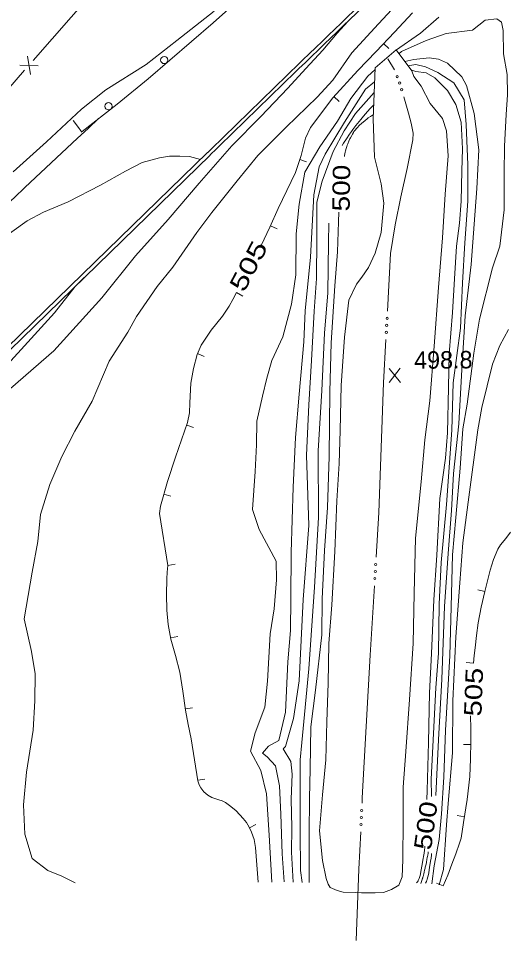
# Model space of a CAD drawing. Extents: x 2361284 to 2366480, y 6976556 to 6985346.
# Drawn here: x 2364147.3 to 2364281.9, y 6976555.5 to 6976809.4 of the extents above; entities that cross this region are included whole.
import ezdxf
from ezdxf.enums import TextEntityAlignment as Align

# ---------------------------------------------------------------- set-up
doc = ezdxf.new("R2010")
doc.units = 0
doc.header["$LTSCALE"] = 1.9
for name, color, linetype, lineweight in [('12', 7, 'Continuous', 13), ('13', 7, 'Continuous', 13), ('17', 7, 'Continuous', 13), ('21', 7, 'Continuous', 13), ('3', 7, 'Continuous', 13), ('30', 7, 'Continuous', 13), ('5', 7, 'Continuous', 13), ('8', 7, 'Continuous', 13), ('9', 7, 'Continuous', 13)]:
    doc.layers.add(name, color=color, linetype=linetype, lineweight=lineweight)

msp = doc.modelspace()

# ---------------------------------------------------------------- linework, layer by layer
at = {"layer": '12'}
for p, q in [((2364252.387, 6976709.2), (2364249.27, 6976713.051)), ((2364249.307, 6976709.171), (2364252.35, 6976713.08))]:
    msp.add_line(p, q, dxfattribs=at)
for points in [[(2364255.303, 6976795.261), (2364256.628, 6976794.843), (2364259.452, 6976794.42), (2364261.834, 6976793.023), (2364265.317, 6976789.575), (2364267.614, 6976785.697), (2364269.161, 6976780.812), (2364269.45, 6976773.504), (2364269.267, 6976767.481), (2364269.077, 6976759.13), (2364268.615, 6976753.035), (2364267.845, 6976746.698), (2364267.28, 6976737.711), (2364266.748, 6976728.486), (2364265.827, 6976717.066), (2364265.605, 6976707.774), (2364265.354, 6976695.281), (2364264.8, 6976688.345), (2364263.216, 6976677.198), (2364262.403, 6976661.671), (2364261.591, 6976649.302), (2364260.982, 6976634.545), (2364260.395, 6976623.679), (2364260.125, 6976610.006), (2364259.741, 6976596.812), (2364259.694, 6976594.371)], [(2364236.979, 6976771.405), (2364237.012, 6976771.648), (2364237.097, 6976772.131), (2364237.205, 6976772.609), (2364237.287, 6976772.927), (2364237.468, 6976773.56), (2364237.663, 6976774.175), (2364237.768, 6976774.479), (2364237.934, 6976774.929), (2364238.205, 6976775.595), (2364238.503, 6976776.25), (2364238.663, 6976776.573), (2364239.005, 6976777.212), (2364239.187, 6976777.529), (2364239.476, 6976777.999), (2364239.632, 6976778.234), (2364239.964, 6976778.68), (2364240.32, 6976779.1), (2364240.57, 6976779.37), (2364241.098, 6976779.895), (2364241.81, 6976780.558), (2364242.169, 6976780.878), (2364242.717, 6976781.342), (2364243.28, 6976781.786), (2364243.568, 6976781.999), (2364244.161, 6976782.41), (2364244.467, 6976782.607), (2364244.94, 6976782.891)], [(2364227.329, 6976571.493), (2364227.297, 6976573.822), (2364227.322, 6976584.893), (2364227.359, 6976594.664), (2364227.591, 6976602.806), (2364227.751, 6976614.369), (2364229.005, 6976624.471), (2364230.76, 6976639.729), (2364230.896, 6976649.65), (2364231.56, 6976662.948), (2364232.378, 6976674.716), (2364232.823, 6976688.811), (2364232.944, 6976706.563), (2364233.326, 6976720.097), (2364234.387, 6976735.808), (2364235.119, 6976745.105), (2364235.38, 6976753.419), (2364235.505, 6976756.031)], [(2364259.136, 6976581.495), (2364259.105, 6976581.117), (2364259.015, 6976580.366), (2364258.898, 6976579.617), (2364258.728, 6976578.62), (2364258.648, 6976578.121), (2364258.314, 6976576.039), (2364258.131, 6976575.001), (2364257.823, 6976573.443), (2364257.738, 6976573.108), (2364257.58, 6976572.64), (2364257.486, 6976572.41), (2364257.331, 6976572.084), (2364257.25, 6976571.936), (2364257.082, 6976571.678), (2364256.998, 6976571.573), (2364256.872, 6976571.453)]]:
    msp.add_lwpolyline(points, dxfattribs=at)
at = {"layer": '13'}
for points in [[(2364162.916, 6976571.41), (2364161.278, 6976572.235), (2364159.279, 6976573.216), (2364155.404, 6976574.779), (2364151.122, 6976578.108), (2364149.069, 6976584.769), (2364148.742, 6976592.906), (2364149.516, 6976601.864), (2364151.376, 6976613.463), (2364151.819, 6976621.507), (2364151.918, 6976628.958), (2364150.909, 6976635.139), (2364148.906, 6976644.061), (2364151.062, 6976656.961), (2364152.612, 6976665.357), (2364153.341, 6976672.815), (2364155.933, 6976681.09), (2364159.29, 6976688.782), (2364162.803, 6976695.776), (2364167.556, 6976704.001), (2364172.281, 6976715.077), (2364177.445, 6976722.996), (2364179.774, 6976727.339), (2364185.466, 6976735.573), (2364189.786, 6976740.944), (2364196.406, 6976750.479), (2364200.494, 6976755.978), (2364207.501, 6976764.654), (2364213.205, 6976771.699), (2364220.982, 6976779.444), (2364229.533, 6976787.774), (2364233.829, 6976792.376), (2364239.038, 6976799.916), (2364246.332, 6976807.956), (2364253.627, 6976815.796)], [(2364201.126, 6976811.456), (2364190.913, 6976803.379), (2364182.455, 6976796.718), (2364171.361, 6976789.781), (2364164.701, 6976784.419), (2364155.016, 6976775.416), (2364145.885, 6976767.208)], [(2364238.015, 6976808.647), (2364234.986, 6976805.368), (2364231.06, 6976800.67), (2364226.348, 6976795.645), (2364221.399, 6976790.197), (2364214.033, 6976782.428), (2364206.038, 6976774.341), (2364196.997, 6976764.084), (2364188.5, 6976754.084), (2364179.566, 6976744.007), (2364170.216, 6976732.488), (2364157.043, 6976717.882), (2364143.008, 6976705.698)], [(2364262.945, 6976809.764), (2364257.948, 6976805.326), (2364251.022, 6976800.55)], [(2364261.015, 6976571.113), (2364261.726, 6976576.13), (2364263.038, 6976583.313), (2364263.701, 6976590.379), (2364264.325, 6976600.516), (2364264.852, 6976613.432), (2364266.027, 6976633.903), (2364266.409, 6976647.408), (2364266.713, 6976661.742), (2364267.685, 6976671.992), (2364268.796, 6976685.573), (2364269.593, 6976696.431), (2364270.809, 6976703.164), (2364272.605, 6976717.271), (2364274.116, 6976726.616), (2364277.693, 6976740.74), (2364279.716, 6976746.751), (2364280.901, 6976756.712), (2364280.936, 6976766.702), (2364281.024, 6976774.284), (2364281.492, 6976782.959), (2364281.86, 6976788.392), (2364281.767, 6976793.992), (2364280.733, 6976799.653), (2364280.702, 6976806.123), (2364280.19, 6976808.418), (2364278.914, 6976809.292), (2364275.764, 6976808.926), (2364272.28, 6976806.172), (2364265.008, 6976805.263), (2364259.466, 6976803.361), (2364252.715, 6976800.296), (2364252, 6976799.709)], [(2364253.601, 6976797.555), (2364256.076, 6976798.138), (2364260.282, 6976798.568), (2364262.895, 6976798.213), (2364265.346, 6976797.086), (2364269.285, 6976793.336), (2364270.594, 6976790.986), (2364272.658, 6976783.245), (2364273.973, 6976773.237), (2364273.425, 6976762.55), (2364272.688, 6976752.734), (2364271.833, 6976741.654), (2364270.238, 6976727.48), (2364269.318, 6976712.749), (2364268.5, 6976697.811), (2364267.04, 6976684.156), (2364266.447, 6976673.89), (2364265.529, 6976662.081), (2364264.528, 6976647.531), (2364263.838, 6976627.472), (2364262.857, 6976610.802), (2364262.113, 6976595.454)], [(2364254.452, 6976796.403), (2364256.61, 6976796.683), (2364259.336, 6976796.119), (2364262.72, 6976794.521), (2364267.138, 6976791.643), (2364269.932, 6976786.979), (2364270.496, 6976780.234), (2364270.952, 6976769.108), (2364270.987, 6976759.118), (2364270.166, 6976747.66), (2364269.481, 6976736.592), (2364268.919, 6976724.157), (2364266.882, 6976709.106), (2364266.566, 6976696.072), (2364265.071, 6976675.577), (2364263.643, 6976659.593), (2364263.102, 6976648.136), (2364262.86, 6976634.673), (2364262.191, 6976625.096), (2364260.841, 6976599.962), (2364260.997, 6976595.154)], [(2364245.402, 6976795.266), (2364243.418, 6976793.558), (2364238.757, 6976787.383), (2364235.056, 6976781.147), (2364230.223, 6976774.071), (2364226.089, 6976767.071), (2364224.513, 6976758.286), (2364223.761, 6976750.069), (2364223.638, 6976738.786), (2364222.394, 6976730.775), (2364220.05, 6976721.741), (2364217.062, 6976715.272), (2364215.688, 6976710.379), (2364214.415, 6976705.397), (2364212.92, 6976698.562), (2364212.852, 6976692.051), (2364212.442, 6976684.707), (2364211.742, 6976674.22), (2364213.504, 6976668.676), (2364218.228, 6976659.951), (2364218.347, 6976654.801), (2364217.702, 6976646.835), (2364216.588, 6976639.934), (2364215.792, 6976626.905), (2364215.099, 6976619.798), (2364212.456, 6976612.743), (2364211.154, 6976607.68), (2364214.025, 6976602.357), (2364215.586, 6976595.932), (2364216.294, 6976584.568), (2364217.057, 6976571.625)], [(2364255.516, 6976794.973), (2364256.121, 6976793.448), (2364258.137, 6976790.757), (2364260.621, 6976785.981), (2364264, 6976781.903), (2364265.085, 6976778.481), (2364265.499, 6976771.556), (2364264.739, 6976761.038), (2364263.963, 6976748.991), (2364262.883, 6976735.339), (2364261.666, 6976719.177), (2364260.459, 6976704.164), (2364259.083, 6976693.371), (2364258.083, 6976681.801), (2364256.54, 6976666.336), (2364256.144, 6976651.13), (2364255.935, 6976637.348), (2364254.882, 6976621.847), (2364253.917, 6976607.607), (2364253.181, 6976597.719), (2364253.138, 6976588.569), (2364253.11, 6976577.778), (2364252.905, 6976573.089), (2364251.967, 6976570.807), (2364249.928, 6976569.567), (2364247.776, 6976568.776), (2364245.447, 6976568.654), (2364241.657, 6976568.618), (2364239.915, 6976568.771), (2364236.675, 6976568.8), (2364235.04, 6976569.276), (2364233.083, 6976570.087), (2364232.483, 6976571.061), (2364231.979, 6976572.587), (2364230.981, 6976577.588), (2364230.174, 6976585.72), (2364230.97, 6976595.648), (2364231.918, 6976605.258), (2364232.159, 6976615.701), (2364232.568, 6976626.355), (2364232.733, 6976637.348), (2364233.492, 6976647.965), (2364234.383, 6976662.625), (2364234.93, 6976676.59), (2364235.553, 6976686.827), (2364235.846, 6976695.91), (2364236.058, 6976708.373), (2364237.002, 6976721.672), (2364238.255, 6976731.805), (2364240.363, 6976736.285), (2364241.805, 6976738.179), (2364243.619, 6976740.876), (2364245.423, 6976744.753), (2364247.108, 6976750.451), (2364247.861, 6976758.568), (2364247.111, 6976763.88), (2364245.291, 6976771.234), (2364244.901, 6976781.741)], [(2364245.274, 6976791.935), (2364242.762, 6976789.97), (2364237.049, 6976780.856), (2364231.712, 6976772.075), (2364230.094, 6976768.523), (2364228.559, 6976760.864), (2364227.652, 6976743.634), (2364226.213, 6976728.861), (2364225.813, 6976720.406), (2364224.53, 6976705.953), (2364223.544, 6976694.003), (2364222.854, 6976680.356), (2364222.305, 6976662.33), (2364222.236, 6976649.628), (2364222.149, 6976640.927), (2364221.401, 6976632.289), (2364220.783, 6976618.363), (2364218.947, 6976610.585), (2364216.111, 6976609.058), (2364214.46, 6976607.132), (2364215.729, 6976606.134), (2364218.013, 6976603.585), (2364219.145, 6976598.126), (2364219.47, 6976590.269), (2364219.834, 6976579.382), (2364220.437, 6976571.697)], [(2364222.938, 6976571.581), (2364222.439, 6976579.866), (2364222.505, 6976586.647), (2364222.391, 6976594.437), (2364222.595, 6976601.329), (2364222.212, 6976604.805), (2364220.119, 6976608.266), (2364220.743, 6976608.932), (2364222.99, 6976616.614), (2364224.551, 6976627.029), (2364225.678, 6976649.42), (2364227.174, 6976669.826), (2364226.59, 6976689.202), (2364227.179, 6976702.989), (2364227.913, 6976715.206), (2364228.644, 6976728.784), (2364229.318, 6976737.81), (2364229.442, 6976748.943), (2364229.378, 6976758.792), (2364230.913, 6976764.576), (2364233.926, 6976772.756), (2364236.931, 6976778.495), (2364240.086, 6976783.225), (2364245.172, 6976788.973)], [(2364236.36, 6976774.39), (2364236.746, 6976775.034), (2364237.538, 6976776.29), (2364238.36, 6976777.513), (2364238.929, 6976778.312), (2364239.317, 6976778.84), (2364240.118, 6976779.886), (2364241.049, 6976781.053), (2364241.519, 6976781.629), (2364242.234, 6976782.483), (2364243.329, 6976783.742), (2364244.079, 6976784.567), (2364244.461, 6976784.976), (2364245.044, 6976785.583)], [(2364197.395, 6976770.569), (2364194.346, 6976771.44), (2364191.696, 6976771.515), (2364188.845, 6976771.448), (2364186.169, 6976771.072), (2364181.351, 6976769.706), (2364176.814, 6976767.352), (2364169.931, 6976763.526), (2364160.963, 6976758.941), (2364154.18, 6976756.087), (2364149.673, 6976753.644), (2364141.21, 6976747.604)], [(2364225.339, 6976571.504), (2364224.957, 6976574.81), (2364224.815, 6976585.589), (2364224.843, 6976593.14), (2364224.847, 6976605.32), (2364225.292, 6976610.055), (2364227.2, 6976630.294), (2364228.805, 6976652.86), (2364229.894, 6976671.972), (2364229.779, 6976690.382), (2364230.751, 6976706.952), (2364231.561, 6976722.761), (2364232.424, 6976733.869), (2364232.663, 6976747.683), (2364232.682, 6976753.074)], [(2364165.371, 6976738.072), (2364162.915, 6976735.578), (2364157.214, 6976728.325), (2364148.03, 6976718.236), (2364142.319, 6976711.882), (2364136.775, 6976706.049), (2364117.474, 6976684.964), (2364107.517, 6976671.959), (2364095.194, 6976655.37), (2364086.417, 6976643.517), (2364074.426, 6976625.571), (2364068.564, 6976613.095), (2364063.452, 6976602.916), (2364060.412, 6976594.457), (2364059.813, 6976588.081), (2364060.067, 6976584.473), (2364061.197, 6976582.363), (2364062.725, 6976579.488), (2364068.749, 6976572.625)], [(2364263.047, 6976570.852), (2364264.276, 6976575.114), (2364265.12, 6976587.373), (2364265.544, 6976593.287), (2364266.721, 6976607.189), (2364266.785, 6976621.56), (2364267.607, 6976639.17), (2364268.707, 6976653.97), (2364269.532, 6976665.009), (2364271.085, 6976676.233), (2364273.666, 6976696.13), (2364274.817, 6976702.302), (2364277.725, 6976714.229), (2364279.756, 6976719.369), (2364282.145, 6976723.772)], [(2364260.051, 6976579.944), (2364260.044, 6976579.834), (2364260.038, 6976579.761), (2364260.022, 6976579.616), (2364260.013, 6976579.543), (2364259.993, 6976579.398), (2364259.971, 6976579.253), (2364259.954, 6976579.156), (2364259.92, 6976578.963), (2364259.88, 6976578.746), (2364259.798, 6976578.313), (2364259.713, 6976577.882), (2364259.655, 6976577.594), (2364259.615, 6976577.403), (2364259.535, 6976577.021), (2364259.442, 6976576.591), (2364259.378, 6976576.305), (2364259.249, 6976575.734), (2364259.183, 6976575.449), (2364259.047, 6976574.879), (2364258.909, 6976574.309), (2364258.816, 6976573.929), (2364258.625, 6976573.17), (2364258.567, 6976572.951), (2364258.527, 6976572.805), (2364258.499, 6976572.709), (2364258.442, 6976572.516), (2364258.398, 6976572.372), (2364258.308, 6976572.085), (2364258.214, 6976571.798), (2364258.024, 6976571.224)], [(2364260.995, 6976579.493), (2364260.953, 6976579.061), (2364260.844, 6976578.199), (2364260.708, 6976577.341), (2364260.412, 6976575.627), (2364260.311, 6976574.982), (2364260.18, 6976574.13), (2364260.105, 6976573.707), (2364259.968, 6976573.074), (2364259.883, 6976572.758), (2364259.748, 6976572.337), (2364259.67, 6976572.127), (2364259.539, 6976571.811), (2364259.303, 6976571.336)]]:
    msp.add_lwpolyline(points, dxfattribs=at)
at = {"layer": '17'}
msp.add_lwpolyline([(2364164.809, 6976778.279), (2364174.499, 6976785.842), (2364182.982, 6976792.823), (2364200.878, 6976808.164), (2364218.329, 6976823.83)], dxfattribs=at)
for centre in [(2364187.435, 6976797.957), (2364172.077, 6976785.221)]:
    msp.add_circle(centre, 1, dxfattribs=at)
at = {"layer": '21'}
for points in [[(2364250.773, 6976795.258), (2364250.762, 6976795.277), (2364248.974, 6976798.281)], [(2364248.844, 6976728.816), (2364249.703, 6976744.734), (2364250.929, 6976752.537), (2364252.535, 6976760.282), (2364254.221, 6976768.128), (2364255.817, 6976775.975), (2364255.89, 6976777.815), (2364255.372, 6976780.591), (2364254.596, 6976783.373), (2364253.303, 6976787.85)], [(2364245.718, 6976661.052), (2364246.452, 6976673.33), (2364247.792, 6976709.044), (2364248.429, 6976720.991)], [(2364241.842, 6976593.321), (2364241.908, 6976594.822), (2364244.115, 6976634.075), (2364245.253, 6976653.227)], [(2364240.192, 6976555.514), (2364240.995, 6976575.173), (2364241.477, 6976585.488)]]:
    msp.add_lwpolyline(points, dxfattribs=at)
for centre in [(2364251.506, 6976793.402), (2364252.217, 6976791.618), (2364252.755, 6976789.776), (2364248.638, 6976724.898), (2364248.741, 6976726.816), (2364248.535, 6976722.981), (2364245.601, 6976659.051), (2364245.486, 6976657.134), (2364245.372, 6976655.218), (2364241.745, 6976591.32), (2364241.566, 6976587.484), (2364241.655, 6976589.402)]:
    msp.add_circle(centre, 0.3, dxfattribs=at)
at = {"layer": '3'}
for p, q in [((2364199.376, 6976772.498), (2364199.363, 6976772.485)), ((2364200.048, 6976771.811), (2364200.032, 6976771.796))]:
    msp.add_line(p, q, dxfattribs=at)
for points in [[(2364199.363, 6976772.485), (2364137.269, 6976712.075), (2364137.267, 6976712.074)], [(2364200.032, 6976771.796), (2364137.938, 6976711.387), (2364137.907, 6976711.358)]]:
    msp.add_lwpolyline(points, dxfattribs=at)
for centre, radius, start, end in [((2368644.441, 6972229.272), 6356.06, 133.67117, 134.3743), ((2368644.441, 6972229.272), 6355.1, 133.67117, 134.3743), ((2368387.365, 6972254.619), 6187.663, 132.97497, 134.15067)]:
    msp.add_arc(centre, radius, start, end, dxfattribs=at)
at = {"layer": '30'}
for p, q in [((2364247.784, 6976802.489), (2364249.237, 6976801.113)), ((2364234.122, 6976787.888), (2364235.595, 6976786.533)), ((2364224.706, 6976770.569), (2364226.602, 6976769.957)), ((2364216.65, 6976752.291), (2364218.477, 6976751.478)), ((2364207.303, 6976733.93), (2364209.062, 6976732.977)), ((2364196.593, 6976717.128), (2364198.43, 6976716.345)), ((2364193.6, 6976697.449), (2364195.496, 6976696.807)), ((2364187.339, 6976678.457), (2364189.265, 6976677.915)), ((2364188.456, 6976658.788), (2364190.434, 6976659.117)), ((2364275.619, 6976651.625), (2364273.665, 6976652.087)), ((2364189.157, 6976638.884), (2364191.133, 6976639.222)), ((2364272.507, 6976631.895), (2364270.515, 6976632.106)), ((2364193.233, 6976619.34), (2364195.21, 6976619.629)), ((2364271.74, 6976609.516), (2364269.739, 6976609.527)), ((2364196.63, 6976599.632), (2364198.607, 6976599.961)), ((2364269.999, 6976589.619), (2364268.026, 6976589.93)), ((2364210.854, 6976586.567), (2364212.657, 6976587.424)), ((2364264.199, 6976570.573), (2364262.352, 6976571.325))]:
    msp.add_line(p, q, dxfattribs=at)
for points in [[(2364255.704, 6976810.975), (2364250.744, 6976805.608), (2364245.734, 6976800.32), (2364240.694, 6976795.062), (2364233.825, 6976787.565), (2364227.702, 6976779.407), (2364226.32, 6976776.444), (2364225.066, 6976771.672), (2364223.55, 6976767.006), (2364221.157, 6976762.063), (2364218.784, 6976757.112), (2364216.503, 6976751.96), (2364214.091, 6976746.867), (2364214.003, 6976746.686), (2364213.904, 6976746.515)], [(2364207.303, 6976733.93), (2364206.281, 6976732.051), (2364205.248, 6976730.182), (2364203.435, 6976727.444), (2364200.332, 6976723.584), (2364197.561, 6976719.417), (2364196.495, 6976716.907), (2364195.452, 6976713.007), (2364194.75, 6976709.02), (2364194.472, 6976703.557), (2364194.348, 6976700.836), (2364193.853, 6976698.181), (2364192.219, 6976693.375), (2364190.514, 6976688.579), (2364188.316, 6976681.928), (2364186.401, 6976675.138), (2364186.13, 6976673.096), (2364188.456, 6976658.778), (2364188.274, 6976656.935), (2364188.111, 6976655.083), (2364188.022, 6976650.782), (2364188.133, 6976646.484), (2364188.531, 6976642.498), (2364189.22, 6976638.534), (2364190.523, 6976633.965), (2364191.757, 6976629.407), (2364192.517, 6976624.174), (2364193.286, 6976618.952), (2364194.034, 6976614.989), (2364194.802, 6976611.025), (2364195.727, 6976605.244), (2364196.662, 6976599.462), (2364197.032, 6976598.346), (2364197.47, 6976597.56), (2364198.33, 6976596.508), (2364199.379, 6976595.588), (2364200.565, 6976594.919), (2364202.461, 6976594.287), (2364203.394, 6976593.946), (2364204.269, 6976593.484), (2364205.768, 6976592.428), (2364207.18, 6976591.223), (2364209.159, 6976589.131), (2364210.02, 6976587.989), (2364210.772, 6976586.736), (2364211.416, 6976585.382), (2364212.126, 6976583.298), (2364212.507, 6976581.152), (2364212.942, 6976576.376), (2364213.267, 6976571.589)], [(2364272.507, 6976631.895), (2364272.727, 6976633.997), (2364272.967, 6976636.1), (2364273.364, 6976639.554), (2364273.801, 6976642.999), (2364274.61, 6976647.336), (2364275.619, 6976651.645), (2364276.341, 6976654.562), (2364277.124, 6976657.471), (2364278.057, 6976660.41), (2364279.23, 6976663.271), (2364279.978, 6976664.518), (2364281.402, 6976666.192), (2364282.725, 6976667.965)], [(2364264.199, 6976570.573), (2364265.411, 6976573.555), (2364266.523, 6976576.565), (2364267.635, 6976579.436), (2364268.688, 6976582.326), (2364269.075, 6976583.72), (2364269.744, 6976588.007), (2364270.754, 6976594.336), (2364271.493, 6976600.694), (2364271.698, 6976605.516), (2364271.742, 6976610.337), (2364271.738, 6976613.858), (2364271.725, 6976617.378)]]:
    msp.add_lwpolyline(points, dxfattribs=at)
at = {"layer": '5'}
msp.add_lwpolyline([(2364164.769, 6976778.13), (2364163.554, 6976779.706), (2364162.332, 6976781.289)], dxfattribs=at)
at = {"layer": '8'}
msp.add_lwpolyline([(2364255.516, 6976794.973), (2364251.241, 6976800.732), (2364245.417, 6976795.767), (2364244.901, 6976781.741)], dxfattribs=at)
at = {"layer": '9'}
for p, q in [((2364149.771, 6976798.997), (2364150.679, 6976793.956)), ((2364147.664, 6976796.587), (2364152.787, 6976796.376))]:
    msp.add_line(p, q, dxfattribs=at)
for points in [[(2364190.866, 6976843.031), (2364167.053, 6976815.832), (2364151.382, 6976797.853)], [(2364149.018, 6976795.14), (2364133.388, 6976777.211), (2364108.527, 6976750.883)]]:
    msp.add_lwpolyline(points, dxfattribs=at)

# ---------------------------------------------------------------- texts
at = {"layer": '12'}
for s, rotation, width, p in [(' 500 ', 89.191, 1.2, (2364238.526, 6976762.671)), (' 505 ', 62.1, 1.35, (2364212.725, 6976740.122)), (' 505 ', 87.852, 1.25, (2364274.926, 6976623.851)), (' 500 ', 82.014, 1.25, (2364261.74, 6976586.844))]:
    msp.add_text(s, height=4.8, rotation=rotation, dxfattribs=dict(at, width=width)).set_placement(p, align=Align.CENTER)
msp.add_text('498.8', height=4.799, rotation=0.545, dxfattribs=at).set_placement((2364256.197, 6976712.924))

doc.saveas('drawing.dxf')
